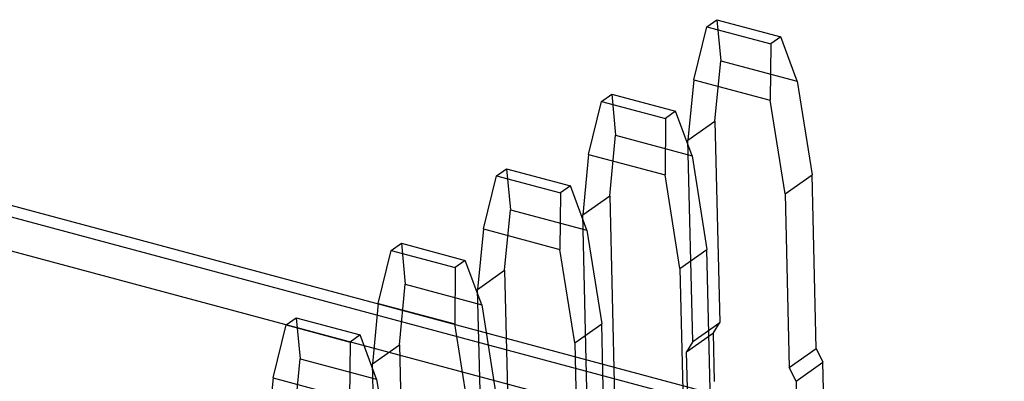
# Model space of a CAD drawing. Header units: millimetres. Extents: x 6 to 414, y 7 to 290.
# Tile 264 of 341: x 194.141 to 194.775, y 135.539 to 135.772. Entities that reach past the tile are written whole.
import ezdxf

# ---------------------------------------------------------------- set-up
doc = ezdxf.new("R2010")
doc.units = ezdxf.units.MM
doc.header["$LTSCALE"] = 23.1
doc.layers.get('0').update_dxf_attribs({"linetype": 'CONTINUOUS'})
doc.layers.add('_60383', color=7, linetype='CONTINUOUS')

msp = doc.modelspace()

# ---------------------------------------------------------------- linework, layer by layer
at = {"color": 6, "linetype": 'Continuous'}
for p, q in [((194.58333, 135.76738), (194.58984, 135.77199)), ((194.58984, 135.77199), (194.631, 135.76095)), ((194.58984, 135.77199), (194.59233, 135.74549)), ((194.57498, 135.73319), (194.58333, 135.76738)), ((194.58333, 135.76738), (194.6245, 135.75634)), ((194.631, 135.76095), (194.6245, 135.75634)), ((194.64158, 135.73228), (194.631, 135.76095)), ((194.6245, 135.75634), (194.62423, 135.71998)), ((194.58855, 135.70648), (194.59233, 135.74549)), ((194.59233, 135.74549), (194.64158, 135.73228)), ((194.57498, 135.73319), (194.57121, 135.69418)), ((194.57498, 135.73319), (194.62423, 135.71998)), ((194.64158, 135.73228), (194.65115, 135.67189)), ((194.51558, 135.71933), (194.52209, 135.72394)), ((194.52209, 135.72394), (194.56325, 135.7129)), ((194.52209, 135.72394), (194.52457, 135.69744)), ((194.50723, 135.68514), (194.51558, 135.71933)), ((194.51558, 135.71933), (194.55675, 135.70828)), ((194.6338, 135.65959), (194.62423, 135.71998)), ((194.55675, 135.70828), (194.55648, 135.67192)), ((194.56325, 135.7129), (194.55675, 135.70828)), ((194.57382, 135.68422), (194.56325, 135.7129)), ((194.57121, 135.69418), (194.58855, 135.70648)), ((194.58855, 135.70648), (194.59163, 135.57667)), ((194.5208, 135.65842), (194.52457, 135.69744)), ((194.52457, 135.69744), (194.57382, 135.68422)), ((194.57428, 135.56437), (194.57121, 135.69418)), ((194.50723, 135.68514), (194.50346, 135.64612)), ((194.50723, 135.68514), (194.55648, 135.67192)), ((194.57382, 135.68422), (194.58339, 135.62384)), ((194.43948, 135.63708), (194.44783, 135.67127)), ((194.44783, 135.67127), (194.45433, 135.67589)), ((194.44783, 135.67127), (194.48899, 135.66023)), ((194.45433, 135.67589), (194.4955, 135.66484)), ((194.45433, 135.67589), (194.45682, 135.64939)), ((194.56605, 135.61154), (194.55648, 135.67192)), ((194.6338, 135.65959), (194.65115, 135.67189)), ((194.6538, 135.55999), (194.65115, 135.67189)), ((194.4955, 135.66484), (194.48899, 135.66023)), ((194.50607, 135.63617), (194.4955, 135.66484)), ((194.48899, 135.66023), (194.48873, 135.62387)), ((194.50346, 135.64612), (194.5208, 135.65842)), ((194.5208, 135.65842), (194.52388, 135.52862)), ((194.6338, 135.65959), (194.63645, 135.54769)), ((194.45305, 135.61037), (194.45682, 135.64939)), ((194.45682, 135.64939), (194.50607, 135.63617)), ((194.50653, 135.51632), (194.50346, 135.64612)), ((194.43948, 135.63708), (194.4357, 135.59807)), ((194.43948, 135.63708), (194.48873, 135.62387)), ((194.50607, 135.63617), (194.51564, 135.57578)), ((194.38008, 135.62322), (194.38658, 135.62783)), ((194.38658, 135.62783), (194.42775, 135.61679)), ((194.38658, 135.62783), (194.38907, 135.60133)), ((194.37172, 135.58903), (194.38008, 135.62322)), ((194.38008, 135.62322), (194.42124, 135.61218)), ((194.4983, 135.56348), (194.48873, 135.62387)), ((194.56605, 135.61154), (194.58339, 135.62384)), ((194.58604, 135.51194), (194.58339, 135.62384)), ((194.42775, 135.61679), (194.42124, 135.61218)), ((194.43832, 135.58812), (194.42775, 135.61679)), ((194.42124, 135.61218), (194.42097, 135.57582)), ((194.4357, 135.59807), (194.45305, 135.61037)), ((194.45305, 135.61037), (194.45612, 135.48056)), ((194.56605, 135.61154), (194.5687, 135.49963)), ((194.3853, 135.56232), (194.38907, 135.60133)), ((194.38907, 135.60133), (194.43832, 135.58812)), ((194.43878, 135.46826), (194.4357, 135.59807)), ((194.37172, 135.58903), (194.36795, 135.55001)), ((194.37172, 135.58903), (194.42097, 135.57582)), ((194.43832, 135.58812), (194.44789, 135.52773)), ((194.30397, 135.54098), (194.31232, 135.57517)), ((194.31232, 135.57517), (194.31883, 135.57978)), ((194.31232, 135.57517), (194.35349, 135.56412)), ((194.31883, 135.57978), (194.35999, 135.56874)), ((194.31883, 135.57978), (194.32132, 135.55328)), ((194.43054, 135.51543), (194.42097, 135.57582)), ((194.4983, 135.56348), (194.51564, 135.57578)), ((194.51829, 135.46388), (194.51564, 135.57578)), ((194.57428, 135.56437), (194.59163, 135.57667)), ((194.58761, 135.57005), (194.59163, 135.57667)), ((194.35999, 135.56874), (194.35349, 135.56412)), ((194.37057, 135.54006), (194.35999, 135.56874)), ((194.57027, 135.55774), (194.58761, 135.57005)), ((194.58835, 135.53871), (194.58761, 135.57005)), ((194.35349, 135.56412), (194.35322, 135.52776)), ((194.36795, 135.55001), (194.3853, 135.56232)), ((194.3853, 135.56232), (194.38837, 135.43251)), ((194.4983, 135.56348), (194.50095, 135.45158)), ((194.57428, 135.56437), (194.57027, 135.55774)), ((194.57101, 135.52641), (194.57027, 135.55774)), ((194.63645, 135.54769), (194.6538, 135.55999)), ((194.6538, 135.55999), (194.65818, 135.55111)), ((194.31754, 135.51426), (194.32132, 135.55328)), ((194.32132, 135.55328), (194.37057, 135.54006)), ((194.37103, 135.42021), (194.36795, 135.55001)), ((194.64084, 135.53881), (194.65818, 135.55111)), ((194.65892, 135.51978), (194.65818, 135.55111)), ((194.64084, 135.53881), (194.63645, 135.54769)), ((194.30397, 135.54098), (194.3002, 135.50196)), ((194.30397, 135.54098), (194.35322, 135.52776)), ((194.37057, 135.54006), (194.38014, 135.47968)), ((194.64084, 135.53881), (194.64158, 135.50748))]:
    msp.add_line(p, q, dxfattribs=at)
at = {"layer": '_60383', "color": 7, "linetype": 'Continuous'}
for p, q in [((197.28698, 134.80633), (193.94675, 135.70264)), ((193.93107, 135.69959), (197.2713, 134.80328)), ((193.88901, 135.68899), (197.22924, 134.79269))]:
    msp.add_line(p, q, dxfattribs=at)

doc.saveas('drawing.dxf')
